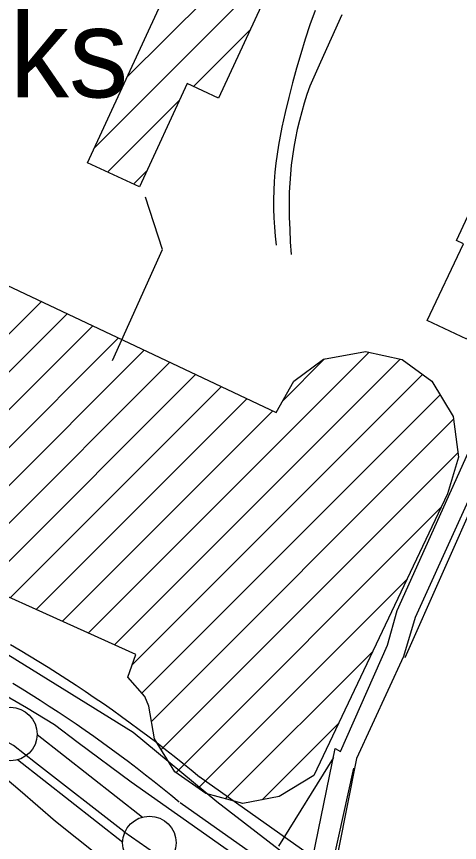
# Model space of a CAD drawing. Extents: x 3677843 to 3715951, y 511991 to 537744.
# Drawn here: x 3702662 to 3703076, y 527590 to 528361 of the extents above; entities that cross this region are included whole.
import ezdxf

# ---------------------------------------------------------------- set-up
doc = ezdxf.new("R2010")
doc.units = 0
for name, color, linetype in [('V-BLDG-IDEN', 7, 'Continuous'), ('V-BLDG-OTLN', 7, 'Continuous'), ('V-FLOD-BASE', 7, 'Continuous'), ('V-GRID-MAJR', 7, 'Continuous'), ('V-LEVE-TOET', 7, 'Continuous'), ('V-RAIL-TRAK', 7, 'Continuous'), ('V-ROAD-CNTR', 7, 'Continuous'), ('V-SITE-OTLN', 7, 'Continuous'), ('V-SURV-LINE', 7, 'Continuous'), ('V-UTIL-LINE', 7, 'Continuous')]:
    doc.layers.add(name, color=color, linetype=linetype)

msp = doc.modelspace()

# ---------------------------------------------------------------- linework, layer by layer
at = {"layer": 'V-BLDG-OTLN'}
for p, q in [((3702765.12, 528304.39), (3702900.54, 528439.8)), ((3702734.73, 528238.63), (3702910.71, 528414.62)), ((3702827.22, 528295.78), (3702880.31, 528348.86)), ((3702747.1, 528215.65), (3702814.07, 528282.63)), ((3702771.28, 528204.48), (3702783.67, 528216.87)), ((3702485.3, 527895.02), (3702685.19, 528094.91)), ((3702509.67, 527884.04), (3702709.21, 528083.58)), ((3702534.04, 527873.05), (3702733.23, 528072.24)), ((3702558.41, 527862.07), (3702757.25, 528060.91)), ((3702582.79, 527851.09), (3702781.27, 528049.57)), ((3702729.02, 527785.19), (3702991.37, 528047.53)), ((3702607.16, 527840.1), (3702805.29, 528038.24)), ((3702753.39, 527774.21), (3703020.38, 528041.19)), ((3702910.73, 528002.25), (3702949.84, 528041.37)), ((3702631.53, 527829.12), (3702829.32, 528026.91)), ((3702770.15, 527755.6), (3703041.33, 528026.79)), ((3702655.9, 527818.14), (3702853.34, 528015.57)), ((3702778.98, 527729.08), (3703057.71, 528007.81)), ((3702680.28, 527807.16), (3702877.36, 528004.24)), ((3702704.65, 527796.17), (3702901.38, 527992.9)), ((3702788, 527702.75), (3703070.36, 527985.1)), ((3702796.98, 527676.37), (3703074.24, 527953.63)), ((3702810.96, 527655), (3703058.54, 527902.58)), ((3702831.72, 527640.4), (3703026.65, 527835.33)), ((3702857.04, 527630.37), (3702994.75, 527768.07)), ((3702891.46, 527629.43), (3702962.85, 527700.82))]:
    msp.add_line(p, q, dxfattribs=at)
for points in [[(3702918.51, 528431.49), (3702850.74, 528284.9), (3702821.4, 528298.47), (3702776.77, 528201.94), (3702728.15, 528224.42), (3702813.94, 528409.98)], [(3702595.17, 528137.39), (3702904.56, 527991.4), (3702921.04, 528020.42), (3702948.9, 528041.2), (3702988.12, 528048.24), (3703022.24, 528040.78), (3703050.08, 528020.38), (3703070.07, 527987.43), (3703074.77, 527949.39), (3703064.56, 527915.27), (3702939.76, 527652.14), (3702907.21, 527632.54), (3702873.47, 527625.88), (3702838.96, 527635.3), (3702809.95, 527655.71), (3702790.74, 527686.31), (3702785.65, 527716.9), (3702781.73, 527725.92), (3702766.05, 527743.96), (3702773.5, 527765.14), (3702557.97, 527862.27)]]:
    msp.add_lwpolyline(points, dxfattribs=at)
for points in [[(3703083.76, 528174.76), (3703109.29, 528160.72), (3703111.86, 528154.09), (3703113.51, 528149.65), (3703109.04, 528134.07), (3703104.34, 528136.29), (3703097.35, 528121.52), (3703109.17, 528115.93), (3703082.61, 528059.81), (3703045.71, 528077.27), (3703079.63, 528148.95), (3703073.03, 528152.07)], [(3703111.7, 527969.91), (3703034.47, 527799.72), (3703023.6, 527763.33), (3702979.75, 527668.09), (3702920.24, 527368.4), (3702899.31, 527382.64), (3702959.72, 527677.27), (3702964.66, 527674.71), (3703008.48, 527773.84), (3703017.56, 527806.33), (3703095.29, 527978.59)]]:
    msp.add_lwpolyline(points, close=True, dxfattribs=at)
at = {"layer": 'V-FLOD-BASE'}
for points in [[(3702762.25, 527600), (3702679.59, 527664.06), (3702659.04, 527680.32), (3702647.1, 527687.01), (3702561.56, 527726.23), (3702507.08, 527748.7), (3702482.24, 527759.7), (3702434.46, 527789.35), (3702391.93, 527823.77), (3702288.72, 527888.8), (3702258.62, 527903.62), (3702254.31, 527908.4), (3702242.85, 527932.3), (3702234.25, 527941.39), (3702226.13, 527947.6), (3702206.06, 527958.12), (3702175, 527973.42), (3702158.75, 527983.46), (3702058.41, 528051.36), (3701941.34, 528129.29), (3701832.88, 528200.54), (3701719.15, 528275.6), (3701623.11, 528338.24), (3701491.23, 528423.34)], [(3702762.25, 527600), (3702876.91, 527520.29), (3702983.37, 527441.17), (3703042.86, 527418.7), (3703121.33, 527357.05), (3703206.09, 527288.25), (3703257.89, 527243.11), (3703271.08, 527232.73)]]:
    msp.add_lwpolyline(points, dxfattribs=at)
at = {"layer": 'V-GRID-MAJR'}
msp.add_spline([(3703218.92, 517647.96), (3703148.43, 523705.43), (3703077.91, 529766), (3703007.39, 535826.57), (3703007.35, 535829.64)], degree=3, dxfattribs=at)
at = {"layer": 'V-LEVE-TOET'}
for points in [[(3701461.67, 528492.07), (3701559.92, 528424.3), (3701675.82, 528347.46), (3701787.91, 528275.39), (3701869.46, 528219.55), (3701978.69, 528146.05), (3702065.97, 528089.26), (3702125.59, 528055.37), (3702175.2, 528024.35), (3702223.37, 527994.75), (3702299.21, 527945.12), (3702363.6, 527902.64), (3702457.08, 527841.55), (3702553.43, 527782.37), (3702618.3, 527746.09), (3702671.24, 527715.55), (3702697.47, 527699.8), (3702719.41, 527683.1), (3702769.01, 527646.35)], [(3702642.31, 527657.38), (3702665.24, 527638.26), (3702698.21, 527609.57), (3702756.5, 527563.2)], [(3702769.01, 527646.35), (3702874.79, 527571.81), (3702947.93, 527520.61), (3702996.98, 527491.83), (3703003.87, 527491.56), (3703010.06, 527495.54), (3703018.56, 527498.88), (3703029.39, 527496.67), (3703052.76, 527483.09), (3703092.93, 527458.51)]]:
    msp.add_lwpolyline(points, dxfattribs=at)
at = {"layer": 'V-RAIL-TRAK'}
for points in [[(3702940.84, 528366.76), (3702936.16, 528353.38), (3702931.71, 528339.92), (3702927.49, 528326.38), (3702923.5, 528312.78), (3702919.75, 528299.1), (3702916.24, 528285.37), (3702912.96, 528271.58), (3702909.91, 528257.73), (3702908.18, 528249.39), (3702906.67, 528241), (3702905.38, 528232.57), (3702904.3, 528224.12), (3702903.45, 528215.64), (3702902.81, 528207.13), (3702902.39, 528198.62), (3702902.19, 528190.1), (3702902.21, 528181.57), (3702902.46, 528173.05), (3702902.92, 528164.54), (3702903.61, 528156.04), (3702904.51, 528147.57)], [(3702966.04, 528362.7), (3702955.83, 528340.65), (3702945.86, 528318.48), (3702936.12, 528296.22), (3702933.35, 528288.24), (3702930.78, 528280.19), (3702928.42, 528272.08), (3702926.27, 528263.91), (3702924.33, 528255.69), (3702922.6, 528247.42), (3702921.09, 528239.11), (3702919.79, 528230.76), (3702918.71, 528222.39), (3702917.84, 528213.98), (3702917.19, 528205.56), (3702916.75, 528197.13), (3702916.7, 528185.48), (3702916.85, 528173.84), (3702917.21, 528162.2), (3702917.77, 528150.57), (3702918.55, 528138.95)]]:
    msp.add_lwpolyline(points, dxfattribs=at)
at = {"layer": 'V-ROAD-CNTR'}
for points in [[(3702833.06, 527650.5), (3702825.17, 527657.01), (3702817.19, 527663.5), (3702809.15, 527669.92), (3702801.06, 527676.28), (3702792.93, 527682.57), (3702784.74, 527688.8), (3702776.5, 527694.97), (3702768.22, 527701.07), (3702759.89, 527707.11), (3702751.51, 527713.08), (3702743.08, 527718.98), (3702734.61, 527724.82), (3702726.1, 527730.59), (3702717.53, 527736.29), (3702708.93, 527741.93), (3702700.28, 527747.5), (3702691.58, 527753), (3702682.84, 527758.43), (3702674.06, 527763.79), (3702665.24, 527769.08), (3702656.38, 527774.31)], [(3702813.97, 527627.36), (3702806.17, 527633.8), (3702798.37, 527640.13), (3702790.52, 527646.41), (3702782.61, 527652.62), (3702774.66, 527658.77), (3702766.66, 527664.86), (3702758.62, 527670.88), (3702750.52, 527676.85), (3702742.38, 527682.74), (3702734.2, 527688.58), (3702725.97, 527694.35), (3702717.69, 527700.05), (3702709.37, 527705.69), (3702701, 527711.26), (3702692.59, 527716.77), (3702684.14, 527722.21), (3702675.64, 527727.58), (3702667.11, 527732.89), (3702658.53, 527738.13)], [(3703011.37, 527524.66), (3702832.17, 527651.19)], [(3702994.06, 527500.15), (3702814.87, 527626.68)]]:
    msp.add_lwpolyline(points, dxfattribs=at)
at = {"layer": 'V-SITE-OTLN'}
msp.add_lwpolyline([(3703079.72, 527509.73), (3703052.17, 527515.49), (3703001.81, 527529.45), (3702983.84, 527532.9), (3702967.03, 527541.14), (3702933.37, 527562.41), (3702849.12, 527627.54), (3702771.01, 527692.31), (3702114.79, 528098.8), (3701389.4, 528581.21)], dxfattribs=at)
at = {"layer": 'V-SURV-LINE'}
for points in [[(3702681.17, 527690.36), (3702779.61, 527613.34)], [(3702761.14, 527589.7), (3702662.7, 527666.73)]]:
    msp.add_lwpolyline(points, dxfattribs=at)
for centre in [(3702656.19, 527690.86), (3702786.11, 527589.2)]:
    msp.add_circle(centre, 25, dxfattribs=at)
at = {"layer": 'V-UTIL-LINE'}
for p, q in [((3703115.68, 527967.4), (3703024.87, 527761.97)), ((3702907.12, 527586.12), (3702958.5, 527669.02)), ((3702916.18, 527382.15), (3702977.07, 527659.02))]:
    msp.add_line(p, q, dxfattribs=at)
msp.add_lwpolyline([(3702751.73, 528039.79), (3702798.3, 528143.46), (3702782.41, 528192.36)], dxfattribs=at)

# ---------------------------------------------------------------- texts
at = {"layer": 'V-BLDG-IDEN'}
msp.add_text('Stacks', height=83, dxfattribs=at).set_placement((3702433.3, 528285.69))

doc.saveas('drawing.dxf')
